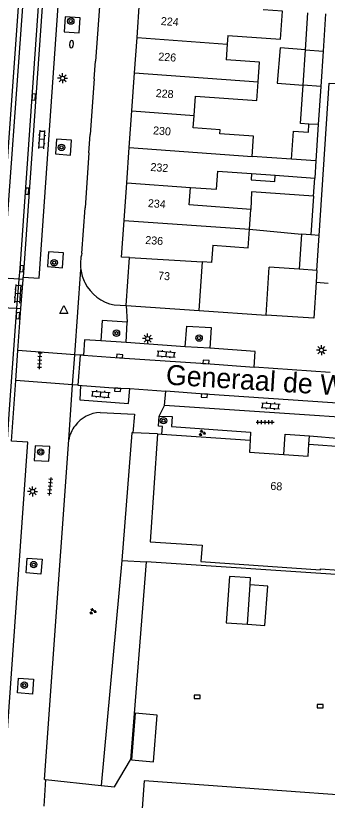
# Model space of a CAD drawing. Extents: x 132994 to 136000, y 393499 to 395512.
# Drawn here: x 133527.8 to 133566.8, y 395207.7 to 395305.7 of the extents above; entities that cross this region are included whole.
import ezdxf

# ---------------------------------------------------------------- set-up
doc = ezdxf.new("R2010")
doc.units = 0
for name, color, linetype in [('gg-afsc-erfafscheiding', 7, 'Continuous'), ('gg-afsc-hekwerk', 7, 'Continuous'), ('gg-afsc-muur', 7, 'Continuous'), ('gg-anno-huisnummerreeks BGT', 7, 'Continuous'), ('gg-anno-openbare ruimte label', 7, 'Continuous'), ('gg-bbg-bijgebouw', 7, 'Continuous'), ('gg-bbg-gedigitaliseerde bebouwing', 7, 'Continuous'), ('gg-bbg-gedigitaliseerde bijgebouw', 7, 'Continuous'), ('gg-bbg-hoofdgebouw', 7, 'Continuous'), ('gg-bbg-luifel en loopbrug', 7, 'Continuous'), ('gg-bbg-tussenscheiding', 7, 'Continuous'), ('gg-knt-verharding', 7, 'Continuous'), ('gg-knt-verharding nz', 7, 'Continuous'), ('gt-grn-groengrens', 7, 'Continuous'), ('gt-grn-weggrens', 7, 'Continuous'), ('gt-symb-boom', 7, 'Continuous'), ('gt-symb-brandkraan', 7, 'Continuous'), ('gt-symb-groenvak', 7, 'Continuous'), ('gt-symb-klinker verharding', 7, 'Continuous'), ('gt-symb-kolk', 7, 'Continuous'), ('gt-symb-lichtmast', 7, 'Continuous'), ('gt-symb-tegel verharding', 7, 'Continuous'), ('gt-symb-waterafsluiter', 7, 'Continuous')]:
    doc.layers.add(name, color=color, linetype=linetype)

# ---------------------------------------------------------------- blocks, each defined once
blk = doc.blocks.new('gt0-LMAST')
at = {"layer": 'gt-symb-lichtmast'}
for p, q in [((-0.182, 0.173), (-0.447, 0.438)), ((-0.005, 0.246), (-0.005, 0.621)), ((0.172, 0.173), (0.437, 0.438)), ((-0.255, -0.004), (-0.63, -0.004)), ((-0.182, -0.181), (-0.447, -0.446)), ((-0.005, -0.254), (-0.005, -0.629)), ((0.437, -0.446), (0.172, -0.181)), ((0.245, -0.004), (0.62, -0.004))]:
    blk.add_line(p, q, dxfattribs=at)
blk.add_circle((-0.005, -0.004), 0.25, dxfattribs=at)
blk = doc.blocks.new('gt0-BOOM')
at = {"layer": 'gt-symb-boom'}
for radius in [0.4, 0.2]:
    blk.add_circle((0, 0), radius, dxfattribs=at)
blk = doc.blocks.new('gt0-GRVAK')
at = {"layer": 'gt-symb-groenvak'}
for p, q in [((-0.11, 0.189), (-0.228, 0.24)), ((-0.182, 0.153), (0.088, 0.153)), ((-0.091, 0.211), (-0.156, 0.322)), ((-0.047, 0.214), (-0.047, 0.393)), ((-0.004, 0.211), (0.061, 0.322)), ((0.015, 0.189), (0.133, 0.24)), ((0.262, -0.052), (0.197, 0.059)), ((0.305, -0.049), (0.305, 0.13)), ((0.349, -0.052), (0.414, 0.059)), ((-0.245, -0.228), (-0.363, -0.177)), ((-0.318, -0.264), (-0.047, -0.264)), ((-0.226, -0.206), (-0.291, -0.095)), ((-0.183, -0.203), (-0.183, -0.024)), ((-0.139, -0.206), (-0.074, -0.095)), ((-0.12, -0.228), (-0.002, -0.177)), ((0.243, -0.074), (0.125, -0.023)), ((0.17, -0.11), (0.441, -0.11)), ((0.368, -0.074), (0.486, -0.023))]:
    blk.add_line(p, q, dxfattribs=at)
blk = doc.blocks.new('gt0-KOLK')
at = {"layer": 'gt-symb-kolk'}
blk.add_lwpolyline([(0, 0), (0.375, 0), (0.375, 0.4), (-0.375, 0.4), (-0.375, 0), (0, 0)], dxfattribs=at)
blk = doc.blocks.new('gt0-TEG1')
at = {"layer": 'gt-symb-tegel verharding'}
for p, q in [((-1.125, 0), (1.125, 0)), ((-0.9, -0.25), (-0.9, 0.25)), ((-0.45, -0.25), (-0.45, 0.25)), ((0, -0.25), (0, 0.25)), ((0.45, -0.25), (0.45, 0.25)), ((0.9, -0.25), (0.9, 0.25))]:
    blk.add_line(p, q, dxfattribs=at)
blk = doc.blocks.new('gt0-KL1')
at = {"layer": 'gt-symb-klinker verharding'}
for p, q in [((-1.15, 0.3), (1.15, 0.3)), ((-1, -0.3), (-1, 0.3)), ((-0.5, 0.3), (-0.5, 0.45)), ((0, -0.3), (0, 0.3)), ((0.5, 0.3), (0.5, 0.45)), ((1, -0.3), (1, 0.3)), ((-1.15, -0.3), (1.15, -0.3)), ((-0.5, -0.45), (-0.5, -0.3)), ((0.5, -0.45), (0.5, -0.3))]:
    blk.add_line(p, q, dxfattribs=at)
blk = doc.blocks.new('gt0-WAFSL')
at = {"layer": 'gt-symb-waterafsluiter'}
for p, q in [((-0.5, -0.333), (0, 0.667)), ((0, 0.667), (0.5, -0.333)), ((0.5, -0.333), (-0.5, -0.333))]:
    blk.add_line(p, q, dxfattribs=at)
blk = doc.blocks.new('gt0-BR')
at = {"layer": 'gt-symb-brandkraan'}
for centre, radius, start, end in [((-0.244, 0), 0.206, 107.56694, 252.43307), ((0.599, -2.664), 3, 106.89205, 107.56694), ((0, -0.691), 0.938, 73.10799, 106.89205), ((-0.599, -2.664), 3, 72.43309, 73.10799), ((0.244, 0), 0.206, 287.56695, 72.43309), ((0.599, 2.664), 3, 252.43307, 253.10797), ((0, 0.691), 0.938, 253.10797, 286.89206), ((-0.599, 2.664), 3, 286.89206, 287.56695)]:
    blk.add_arc(centre, radius, start, end, dxfattribs=at)

msp = doc.modelspace()

# ---------------------------------------------------------------- linework, layer by layer
at = {"layer": 'gg-afsc-erfafscheiding'}
msp.add_line((133565.052, 395283.182), (133565.204, 395285.448), dxfattribs=at)
msp.add_lwpolyline([(133565.777, 395278.287), (133567.021, 395297.3), (133568.534, 395297.201)], dxfattribs=at)
at = {"layer": 'gg-afsc-hekwerk'}
for p, q in [((133542.295, 395253.623), (133541.068, 395237.639)), ((133542.454, 395253.616), (133542.295, 395253.623)), ((133545.54, 395253.47), (133542.454, 395253.616)), ((133541.068, 395237.639), (133544.116, 395237.492)), ((133544.116, 395237.492), (133542.152, 395212.742)), ((133575.51, 395235.39), (133544.116, 395237.492)), ((133531.518, 395210.289), (133531.278, 395206.96)), ((133531.369, 395210.305), (133531.518, 395210.289)), ((133531.518, 395210.289), (133538.485, 395209.555))]:
    msp.add_line(p, q, dxfattribs=at)
msp.add_lwpolyline([(133538.485, 395209.555), (133540.164, 395209.378), (133542.152, 395212.742)], dxfattribs=at)
at = {"layer": 'gg-afsc-muur'}
for p, q in [((133538.269, 395306.872), (133537.772, 395300.032)), ((133537.608, 395297.851), (133537.111, 395290.873)), ((133536.948, 395288.579), (133536.477, 395281.719)), ((133550.73, 395268.91), (133559.13, 395268.33))]:
    msp.add_line(p, q, dxfattribs=at)
for centre, radius, start, end in [((133541.128, 395274.714), 5.245, 165.35536, 187.45998), ((133541.103, 395274.715), 5.221, 187.50467, 206.65227), ((133541.103, 395274.716), 5.222, 206.66254, 258.90986)]:
    msp.add_arc(centre, radius, start, end, dxfattribs=at)
at = {"layer": 'gg-bbg-bijgebouw'}
for p, q in [((133559.13, 395268.33), (133559.52, 395274.29)), ((133565.49, 395273.9), (133565.393, 395272.42))]:
    msp.add_line(p, q, dxfattribs=at)
msp.add_lwpolyline([(133565.393, 395272.42), (133565.1, 395267.94), (133559.13, 395268.33)], dxfattribs=at)
at = {"layer": 'gg-bbg-gedigitaliseerde bebouwing'}
for p, q in [((133554.343, 395303.265), (133554.266, 395302.179)), ((133554.266, 395302.179), (133554.127, 395300.223)), ((133550.008, 395291.713), (133550.118, 395293.273)), ((133562.306, 395287.805), (133557.368, 395288.159)), ((133565.347, 395287.589), (133565.204, 395285.448)), ((133557.311, 395286.01), (133560.279, 395285.798)), ((133560.279, 395285.798), (133565.204, 395285.448)), ((133550.73, 395268.91), (133551.146, 395274.979))]:
    msp.add_line(p, q, dxfattribs=at)
for points in [[(133554.343, 395303.265), (133560.937, 395302.795), (133561.187, 395306.305), (133558.772, 395306.477)], [(133558.121, 395297.456), (133558.298, 395299.926), (133554.127, 395300.223)], [(133550.118, 395293.273), (133550.289, 395295.667), (133557.955, 395295.121), (133558.121, 395297.456)], [(133553.338, 395290.984), (133553.373, 395291.473), (133550.008, 395291.713)], [(133557.368, 395288.159), (133557.548, 395290.684), (133553.338, 395290.984)], [(133549.651, 395284.28), (133552.903, 395284.048), (133553.065, 395286.312), (133557.311, 395286.01)], [(133557.207, 395281.532), (133549.494, 395282.081), (133549.651, 395284.28)], [(133552.454, 395277.041), (133556.865, 395276.727), (133557.029, 395279.04)], [(133552.454, 395277.041), (133552.301, 395274.903), (133551.146, 395274.979)]]:
    msp.add_lwpolyline(points, dxfattribs=at)
at = {"layer": 'gg-bbg-gedigitaliseerde bijgebouw'}
for p, q in [((133564.046, 395301.476), (133564.356, 395306.106)), ((133566.576, 395305.952), (133566.265, 395301.314)), ((133563.75, 395297.046), (133564.046, 395301.476)), ((133566.265, 395301.314), (133565.969, 395296.882)), ((133565.969, 395296.882), (133565.65, 395292.122)), ((133565.65, 395292.122), (133565.347, 395287.589)), ((133565.052, 395283.182), (133564.729, 395278.355)), ((133557.029, 395279.04), (133563.57, 395278.437)), ((133563.57, 395278.437), (133563.259, 395274.042)), ((133565.777, 395278.287), (133564.729, 395278.355)), ((133565.49, 395273.9), (133565.777, 395278.287)), ((133563.259, 395274.042), (133559.52, 395274.29)), ((133556.788, 395229.682), (133557.131, 395234.608))]:
    msp.add_line(p, q, dxfattribs=at)
for points in [[(133564.492, 395292.198), (133563.43, 395292.27), (133563.75, 395297.046)], [(133562.306, 395287.805), (133562.553, 395291.3), (133564.419, 395291.168), (133564.492, 395292.198)], [(133565.052, 395283.182), (133557.315, 395283.717), (133557.207, 395281.532)], [(133557.131, 395234.608), (133557.191, 395235.473), (133554.528, 395235.659), (133554.125, 395229.867), (133556.788, 395229.682)]]:
    msp.add_lwpolyline(points, dxfattribs=at)
at = {"layer": 'gg-bbg-hoofdgebouw'}
for p, q in [((133542.964, 395302.995), (133543.286, 395307.522)), ((133542.65, 395298.586), (133542.964, 395302.995)), ((133542.312, 395293.851), (133542.65, 395298.586)), ((133541.985, 395289.258), (133542.312, 395293.851)), ((133541.671, 395284.848), (133541.985, 395289.258)), ((133541.337, 395280.158), (133541.671, 395284.848)), ((133541.61, 395269.53), (133542.01, 395275.5)), ((133541.61, 395269.53), (133550.73, 395268.91)), ((133545.54, 395253.47), (133546.075, 395253.434)), ((133546.075, 395253.434), (133557.13, 395252.69)), ((133564.48, 395252.17), (133573.47, 395251.55))]:
    msp.add_line(p, q, dxfattribs=at)
for points in [[(133542.01, 395275.5), (133541.01, 395275.57), (133541.337, 395280.158)], [(133545.54, 395253.47), (133544.622, 395239.972), (133551.106, 395239.55), (133550.97, 395237.548), (133565.919, 395236.505), (133565.926, 395236.605), (133570.509, 395236.266), (133570.642, 395238.166), (133572.555, 395238.039), (133573.47, 395251.55)], [(133557.13, 395252.69), (133557.03, 395251.18), (133561.343, 395250.892)], [(133561.343, 395250.892), (133564.38, 395250.69), (133564.48, 395252.17)], [(133593.173, 395204.128), (133593.341, 395206.522), (133592.992, 395206.546), (133595.573, 395213.761), (133599.21, 395212.498), (133604.377, 395227.376), (133593.561, 395231.132), (133588.394, 395216.254), (133589.452, 395215.887), (133586.366, 395207.028), (133543.878, 395210.109), (133543.578, 395206.07)]]:
    msp.add_lwpolyline(points, dxfattribs=at)
at = {"layer": 'gg-bbg-luifel en loopbrug'}
msp.add_line((133542.739, 395218.564), (133542.277, 395212.732), dxfattribs=at)
for points in [[(133564.046, 395301.476), (133560.876, 395301.725), (133560.529, 395297.299), (133563.75, 395297.046)], [(133557.311, 395286.01), (133557.255, 395285.223), (133560.223, 395285.011), (133560.279, 395285.798)], [(133556.788, 395229.682), (133558.98, 395229.529), (133559.323, 395234.456), (133557.131, 395234.608)], [(133542.277, 395212.732), (133545.043, 395212.513), (133545.505, 395218.345), (133542.739, 395218.564)]]:
    msp.add_lwpolyline(points, dxfattribs=at)
at = {"layer": 'gg-bbg-tussenscheiding'}
for p, q in [((133542.964, 395302.995), (133554.266, 395302.179)), ((133564.046, 395301.476), (133566.265, 395301.314)), ((133542.65, 395298.586), (133558.121, 395297.456)), ((133565.969, 395296.882), (133563.75, 395297.046)), ((133542.312, 395293.851), (133550.118, 395293.273)), ((133565.65, 395292.122), (133564.492, 395292.198)), ((133541.985, 395289.258), (133557.368, 395288.159)), ((133565.347, 395287.589), (133562.306, 395287.805)), ((133541.671, 395284.848), (133549.651, 395284.28)), ((133557.029, 395279.04), (133557.207, 395281.532)), ((133541.337, 395280.158), (133557.029, 395279.04)), ((133564.729, 395278.355), (133563.57, 395278.437)), ((133542.01, 395275.5), (133551.146, 395274.979)), ((133565.49, 395273.9), (133563.259, 395274.042))]:
    msp.add_line(p, q, dxfattribs=at)
at = {"layer": 'gg-knt-verharding'}
for p, q in [((133525.679, 395272.975), (133530.465, 395339.8)), ((133530.969, 395339.767), (133526.18, 395272.941)), ((133537.608, 395297.851), (133537.772, 395300.032)), ((133536.948, 395288.579), (133537.111, 395290.873)), ((133536.053, 395276.04), (133536.477, 395281.719)), ((133535.17, 395263.371), (133535.927, 395274.033)), ((133528.693, 395272.768), (133528.703, 395273.047)), ((133528.214, 395272.801), (133526.18, 395272.941)), ((133527.917, 395269.168), (133528.214, 395272.801)), ((133528.693, 395272.768), (133528.214, 395272.801)), ((133528.416, 395269.143), (133528.693, 395272.768)), ((133525.916, 395269.269), (133527.917, 395269.168)), ((133527.917, 395269.168), (133528.416, 395269.143)), ((133528.048, 395263.878), (133528.416, 395269.143)), ((133540.099, 395269.592), (133541.61, 395269.53)), ((133541.592, 395264.876), (133541.746, 395267.421)), ((133541.592, 395264.876), (133538.427, 395265.089)), ((133549.009, 395264.373), (133541.592, 395264.876)), ((133552.081, 395264.169), (133549.009, 395264.373)), ((133527.786, 395260.127), (133528.048, 395263.878)), ((133534.904, 395259.621), (133535.17, 395263.371)), ((133535.833, 395263.324), (133535.568, 395259.574)), ((133536.265, 395263.319), (133535.833, 395263.324)), ((133567.133, 395261.149), (133557.627, 395261.804)), ((133527.259, 395252.58), (133527.786, 395260.127)), ((133542.077, 395259.138), (133546.576, 395258.8)), ((133546.423, 395257.002), (133546.576, 395258.8)), ((133531.369, 395210.305), (133534.414, 395252.719))]:
    msp.add_line(p, q, dxfattribs=at)
for points in [[(133528.214, 395272.801), (133528.323, 395274.138), (133529.824, 395295.577), (133532.944, 395339.636)], [(133528.703, 395273.047), (133530.718, 395272.928), (133534.195, 395322.508), (133532.2, 395322.648)], [(133535.841, 395305.469), (133533.979, 395305.606), (133533.847, 395303.727), (133535.702, 395303.6), (133535.841, 395305.469)], [(133534.773, 395290.18), (133532.901, 395290.324), (133532.768, 395288.462), (133534.639, 395288.323), (133534.773, 395290.18)], [(133533.766, 395276.108), (133531.9, 395276.243), (133531.765, 395274.403), (133533.631, 395274.237), (133533.766, 395276.108)], [(133522.504, 395192.68), (133523.35, 395204.39), (133525.571, 395235.675), (133527.018, 395256.552), (133527.917, 395269.168)], [(133541.746, 395267.421), (133538.62, 395267.626), (133538.427, 395265.089)], [(133549.009, 395264.373), (133549.184, 395266.922), (133552.25, 395266.751), (133552.081, 395264.169)], [(133538.427, 395265.089), (133536.395, 395265.226), (133536.265, 395263.319)], [(133557.627, 395261.804), (133557.747, 395263.787), (133552.081, 395264.169)], [(133535.568, 395259.574), (133535.901, 395259.528), (133535.803, 395257.743), (133541.899, 395257.254), (133542.077, 395259.138)], [(133586.517, 395256.161), (133586.413, 395254.341), (133546.423, 395257.002)], [(133538.355, 395256.168), (133542.666, 395255.939), (133542.454, 395253.616)], [(133546.075, 395253.434), (133546.133, 395254.394), (133545.653, 395254.428), (133545.753, 395255.673)], [(133545.753, 395255.673), (133547.371, 395255.663), (133547.293, 395254.414), (133557.176, 395253.683), (133557.13, 395252.69)], [(133561.343, 395250.892), (133561.514, 395253.456), (133564.552, 395253.219)], [(133564.552, 395253.219), (133568.517, 395252.909), (133568.643, 395254.08), (133570.514, 395253.989), (133570.413, 395252.825), (133573.562, 395252.637), (133573.47, 395251.55)], [(133523.281, 395196.484), (133525.274, 395196.349), (133529.305, 395252.455), (133527.259, 395252.58)], [(133532.062, 395251.897), (133530.203, 395252.003), (133530.068, 395250.159), (133531.935, 395250.052), (133532.062, 395251.897)], [(133531.075, 395237.819), (133530.928, 395235.965), (133529.073, 395236.098), (133529.197, 395237.945), (133531.075, 395237.819)], [(133530.005, 395222.828), (133529.879, 395220.968), (133528.018, 395221.096), (133528.144, 395222.951), (133530.005, 395222.828)]]:
    msp.add_lwpolyline(points, dxfattribs=at)
for centre, radius, start, end in [((133538.568, 395251.948), 4.225, 92.88333, 142.84611), ((133538.569, 395251.949), 4.226, 142.87042, 169.50344)]:
    msp.add_arc(centre, radius, start, end, dxfattribs=at)
at = {"layer": 'gg-knt-verharding nz'}
msp.add_line((133532.2, 395322.648), (133528.703, 395273.047), dxfattribs=at)
for points in [[(133536.265, 395263.319), (133540.777, 395262.993), (133551.594, 395262.258), (133557.627, 395261.804)], [(133535.568, 395259.574), (133540.543, 395259.184), (133542.077, 395259.138)], [(133586.517, 395256.161), (133585.1, 395256.236), (133567.449, 395257.359), (133551.409, 395258.449), (133546.576, 395258.8)]]:
    msp.add_lwpolyline(points, dxfattribs=at)
at = {"layer": 'gt-grn-groengrens'}
for p, q in [((133564.48, 395252.17), (133564.552, 395253.219)), ((133541.068, 395237.639), (133538.485, 395209.555))]:
    msp.add_line(p, q, dxfattribs=at)
at = {"layer": 'gt-grn-weggrens'}
for p, q in [((133565.393, 395272.42), (133566.9, 395272.33)), ((133541.61, 395269.53), (133541.746, 395267.421)), ((133535.17, 395263.371), (133528.048, 395263.878)), ((133535.833, 395263.324), (133535.17, 395263.371)), ((133534.904, 395259.621), (133527.786, 395260.127)), ((133534.414, 395252.719), (133534.904, 395259.621)), ((133535.568, 395259.574), (133534.904, 395259.621)), ((133545.753, 395255.673), (133546.423, 395257.002))]:
    msp.add_line(p, q, dxfattribs=at)

# ---------------------------------------------------------------- block references
at = {"layer": 'gt-symb-boom'}
for p in [(133534.668, 395305.056), (133533.507, 395289.277), (133532.593, 395274.861), (133540.391, 395266.058), (133550.735, 395265.447), (133546.276, 395255.122), (133530.906, 395251.206), (133530.029, 395237.14), (133528.847, 395222.073)]:
    msp.add_blockref('gt0-BOOM', p, dxfattribs=at)
at = {"layer": 'gt-symb-brandkraan', "rotation": -94.07336449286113}
msp.add_blockref('gt0-BR', (133534.76, 395302.178), dxfattribs=at)
at = {"layer": 'gt-symb-groenvak'}
for p in [(133551.105, 395253.584), (133537.421, 395231.307)]:
    msp.add_blockref('gt0-GRVAK', p, dxfattribs=at)
at = {"layer": 'gt-symb-klinker verharding'}
for p, rotation in [((133531.053, 395290.267), 86.50230473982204), ((133528.066, 395270.985), 85.81229548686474), ((133546.621, 395263.453), -4.473406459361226), ((133538.415, 395258.431), -4.473406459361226), ((133559.696, 395256.987), -4.473406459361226)]:
    msp.add_blockref('gt0-KL1', p, dxfattribs=dict(at, rotation=rotation))
at = {"layer": 'gt-symb-kolk'}
for p, rotation in [((133529.824, 395295.577), -93.95503763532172), ((133529.005, 395283.815), -94.0121711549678), ((133528.323, 395274.138), -94.64472160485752), ((133527.853, 395268.264), -94.07336449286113), ((133540.777, 395262.993), -4.130538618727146), ((133551.594, 395262.258), -3.897896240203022), ((133540.543, 395259.184), 175.5265935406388), ((133551.409, 395258.449), 176.10210376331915)]:
    msp.add_blockref('gt0-KOLK', p, dxfattribs=dict(at, rotation=rotation))
for p in [(133550.503, 395220.42), (133565.892, 395219.249)]:
    msp.add_blockref('gt0-KOLK', p, dxfattribs=at)
at = {"layer": 'gt-symb-lichtmast'}
for p in [(133533.649, 395297.92), (133544.295, 395265.38), (133566.06, 395263.941), (133529.9, 395246.297)]:
    msp.add_blockref('gt0-LMAST', p, dxfattribs=at)
at = {"layer": 'gt-symb-tegel verharding'}
for p, rotation in [((133530.793, 395262.666), 87.1919469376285), ((133532.095, 395246.913), 84.48902304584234)]:
    msp.add_blockref('gt0-TEG1', p, dxfattribs=dict(at, rotation=rotation))
msp.add_blockref('gt0-TEG1', (133559.003, 395254.935), dxfattribs=at)
at = {"layer": 'gt-symb-waterafsluiter'}
msp.add_blockref('gt0-WAFSL', (133533.82, 395268.846), dxfattribs=at)

# ---------------------------------------------------------------- texts
at = {"layer": 'gg-anno-huisnummerreeks BGT'}
for s, rotation, p in [('224', 355.9, (133545.918, 395304.58)), ('226', 355.9, (133545.603, 395300.148)), ('228', 355.9, (133545.277, 395295.575)), ('230', 355.9, (133544.945, 395290.913)), ('232', 355.9, (133544.619, 395286.341)), ('234', 355.9, (133544.297, 395281.825)), ('236', 355.9, (133543.969, 395277.221)), ('73', 356.1, (133545.579, 395272.768)), ('68', 356.2, (133559.633, 395246.495))]:
    msp.add_text(s, height=1, rotation=rotation, dxfattribs=at).set_placement(p)
at = {"layer": 'gg-anno-openbare ruimte label'}
msp.add_text('Generaal de Wetstraat', height=2.5, rotation=356.4, dxfattribs=at).set_placement((133546.529, 395259.645))

doc.saveas('drawing.dxf')
